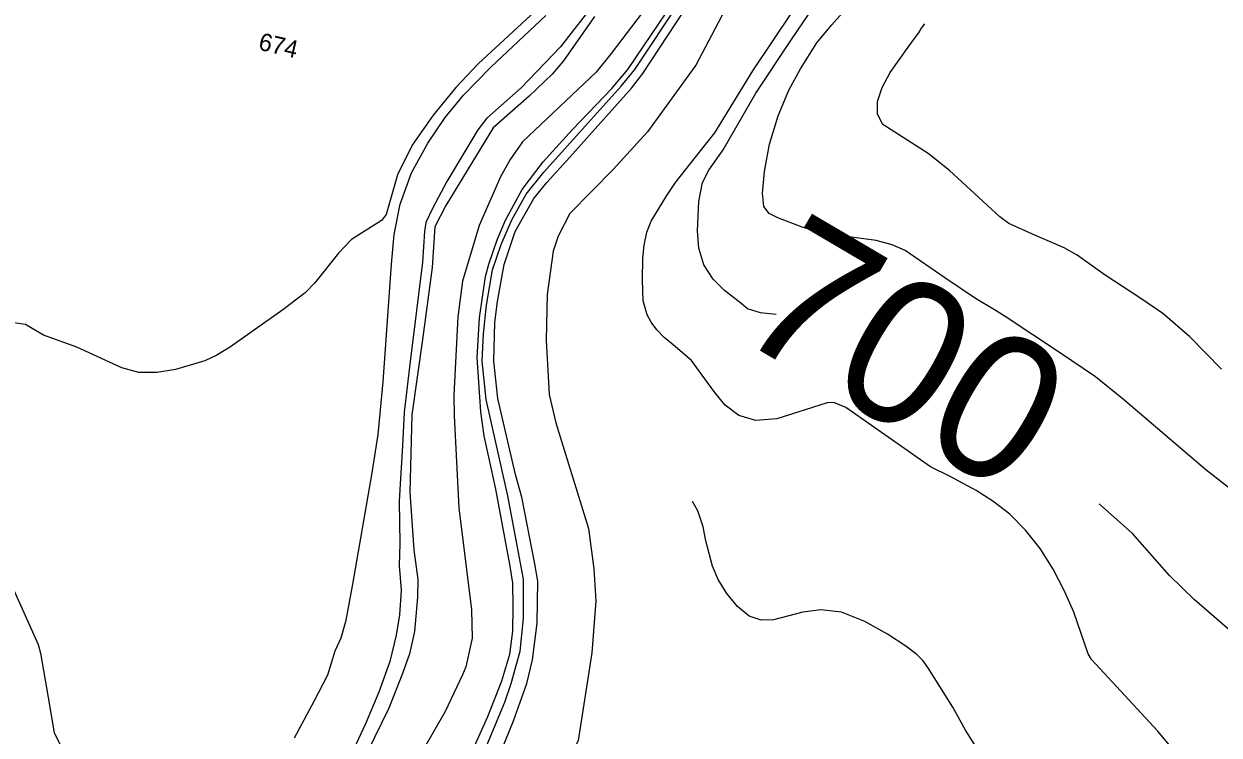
# Model space of a CAD drawing. Extents: x -291892836 to 2945206, y -477993085 to 1832792.
# Drawn here: x 1851914.3 to 1852187.4, y 544621.4 to 544783.9 of the extents above; entities that cross this region are included whole.
import ezdxf

# ---------------------------------------------------------------- set-up
doc = ezdxf.new("R2010")
doc.units = 0
for name, color, linetype in [('DT_X_Contour_Minor', 7, 'Continuous'), ('DT_X_Terrain_Ground_Line', 7, 'Continuous'), ('Level 19', 7, 'Continuous')]:
    doc.layers.add(name, color=color, linetype=linetype)

msp = doc.modelspace()

# ---------------------------------------------------------------- linework, layer by layer
at = {"layer": 'DT_X_Contour_Minor'}
for points in [[(1852097.2, 544839.91), (1852093.41, 544829.21), (1852084.9, 544808.55), (1852077.4, 544792.74), (1852067.84, 544774.49), (1852056.8, 544759.2), (1852048.92, 544750.6), (1852039.02, 544740.57), (1852036.37, 544735.42), (1852035.25, 544732), (1852033.87, 544722.07), (1852033.61, 544711.61), (1852034.3, 544699.24), (1852035.87, 544692.73), (1852043.32, 544668.56), (1852044.51, 544659.38), (1852044.94, 544652.06), (1852044.06, 544640.16), (1852040.91, 544620.13), (1852037.33, 544612.8), (1852035.8, 544610.14)], [(1852091.71, 544773.62), (1852095.49, 544779.58), (1852098.78, 544783.58), (1852105.14, 544790.76), (1852108.14, 544794.49), (1852110.13, 544797.53), (1852112.95, 544803.76), (1852117.01, 544812.71), (1852120.07, 544818.71), (1852122.37, 544821.64), (1852125.99, 544825.96), (1852131.35, 544832.06)], [(1852089.71, 544780.31), (1852093.73, 544786.29), (1852104.2, 544805.53), (1852107.79, 544813.73)], [(1852070.47, 544701.97), (1852066.84, 544706.96), (1852062.62, 544710.57), (1852060.59, 544712.25), (1852058.9, 544713.99), (1852057.6, 544715.74), (1852056.68, 544717.44), (1852055.82, 544720.58), (1852055.62, 544725.44), (1852055.74, 544730.37), (1852056.01, 544733.37), (1852056.62, 544736.29), (1852057.63, 544738.84), (1852061.16, 544744.69), (1852063.17, 544747.64), (1852067.72, 544753.44), (1852072.19, 544758.99), (1852080.82, 544773.16), (1852089.82, 544786.6), (1852095.9, 544797.53), (1852099, 544803.72), (1852100.72, 544807.7)], [(1852052.35, 544798.48), (1852039.8, 544782.37), (1852036.88, 544778.64), (1852027.89, 544769.33), (1852020.06, 544762.33), (1852018.04, 544759.69), (1852010.94, 544747.87), (1852007.7, 544741.83), (1852006.16, 544738.52), (1852005.85, 544736.47), (1852005.36, 544729.42), (1852002.55, 544706.72), (1852001.17, 544695.18), (1852000.79, 544687.44), (1852000.3, 544678.68), (1852000.04, 544674.83), (1852000.19, 544665.14), (1852000.01, 544660.14), (1852000.49, 544654.52), (1852000.13, 544648.86), (1851999.35, 544644.21), (1851997.89, 544638.22), (1851995.36, 544631.21), (1851992.35, 544623.93), (1851985.91, 544610.08)], [(1852023.32, 544617.68), (1852026.19, 544624.61), (1852029.22, 544633.19), (1852030.54, 544638.54), (1852031.55, 544646.94), (1852031.69, 544656.54), (1852031.03, 544660.52), (1852028.05, 544675.76), (1852026.62, 544680.96), (1852022.58, 544698.27), (1852021.64, 544706.79), (1852021.93, 544715.68), (1852022.52, 544720.45), (1852024.06, 544728.9), (1852026.56, 544736.44), (1852030.81, 544744.01), (1852033.76, 544747.64), (1852039.05, 544753.48), (1852053.13, 544769.19), (1852055.73, 544772.58), (1852069.07, 544792.88)], [(1852032.02, 544787.65), (1852018.06, 544774.81), (1852012.99, 544769.4), (1852007.78, 544763.08), (1852003.05, 544756.16), (1851999.65, 544749.42), (1851997.09, 544740.31), (1851995.98, 544738.99), (1851989.12, 544734.65), (1851986.22, 544731.54), (1851980.77, 544724.7), (1851978.57, 544722.41), (1851973.47, 544718.58), (1851961.52, 544710.08), (1851958.37, 544708.19), (1851955.61, 544706.93), (1851948.91, 544704.91), (1851944.76, 544704.22), (1851940.57, 544704.27), (1851936.68, 544705.33), (1851926.42, 544710.06), (1851918.77, 544712.77), (1851916.19, 544714.28), (1851914.71, 544715.2), (1851910.41, 544715.85)], [(1852056.74, 544788.06), (1852048.44, 544777.17), (1852045.04, 544772.85), (1852028.25, 544756.93), (1852025.42, 544752.9), (1852023.21, 544748.99), (1852018.31, 544737.86), (1852014.55, 544725.13), (1852013.41, 544716.99), (1852012.55, 544699.06), (1852012.64, 544694.32), (1852013.68, 544673.29), (1852016.58, 544649.96), (1852016.7, 544643.53), (1852015.3, 544636.95), (1852014.55, 544635.15), (1852010.53, 544626.77), (1851998.16, 544605.1)], [(1852017.16, 544618.66), (1852020.33, 544625.64), (1852023.53, 544633.77), (1852025.31, 544639.88), (1852026, 544645.13), (1852026.1, 544650.67), (1852026.03, 544656.07), (1852025.43, 544659.95), (1852022.16, 544677.58), (1852019.45, 544689.76), (1852018.67, 544695.27), (1852017.84, 544707.7), (1852018.38, 544716.74), (1852019.77, 544726.21), (1852020.54, 544729.01), (1852022.41, 544734.54), (1852024.37, 544739.02), (1852028.13, 544746.03), (1852032.91, 544752.35), (1852039.65, 544759.77), (1852048.62, 544769.14), (1852052.31, 544773.47), (1852055.79, 544778.67), (1852062.79, 544789.05)], [(1852019.76, 544618.31), (1852024.19, 544628.87), (1852025.63, 544633.17), (1852027.72, 544640.51), (1852028.48, 544648.03), (1852028.43, 544657), (1852024.89, 544676.03), (1852019.92, 544698.1), (1852018.99, 544706.85), (1852019.31, 544713.1), (1852019.99, 544719.6), (1852021.35, 544727.7), (1852023.34, 544733.49), (1852025.79, 544739.1), (1852029.04, 544745), (1852033.1, 544750.02), (1852042.53, 544760.55), (1852050.77, 544769.68), (1852053.89, 544773.45), (1852064.29, 544789.15)], [(1851976.12, 544620.76), (1851980.6, 544629.11), (1851983.72, 544635.16), (1851985.45, 544640.65), (1851986.77, 544643.59), (1851987.97, 544647.6), (1851989.49, 544655.85), (1851993.9, 544681.28), (1851995.23, 544690.04), (1851996.36, 544702.08), (1851998.26, 544729.01), (1851998.9, 544735.77), (1852000.3, 544742.69), (1852002.85, 544749.88), (1852006.56, 544756.67), (1852010.53, 544762.5), (1852014.76, 544767.63), (1852020.98, 544773.99), (1852033.57, 544785.79)], [(1852044.69, 544785.58), (1852037.55, 544775.43), (1852035.03, 544772.43), (1852029.74, 544767.36), (1852021.5, 544760.17), (1852010.69, 544742.37), (1852008.2, 544737.55), (1852007.62, 544728.24), (1852005.34, 544711.81), (1852002.94, 544694.56), (1852002.45, 544676.89), (1852003.43, 544663.67), (1852004.28, 544656.9), (1852004.26, 544652.92), (1852003.53, 544645.02), (1852002.42, 544639.97), (1852000.78, 544635.44), (1851997.65, 544627.51), (1851986.36, 544604.28)], [(1852187.92, 544704.98), (1852180.68, 544712.38), (1852174.52, 544717.71), (1852169.28, 544721.32), (1852161.32, 544726.48), (1852154.97, 544731.04), (1852151.94, 544732.75), (1852144.75, 544735.85), (1852139.32, 544738.31), (1852137.24, 544739.84), (1852125.77, 544750.41), (1852120.88, 544754.3), (1852110.51, 544760.92), (1852109.33, 544763.3), (1852109.33, 544766.17), (1852110.37, 544769.39), (1852112.22, 544772.79), (1852116.34, 544778.56), (1852118.88, 544781.99), (1852119.34, 544782.9), (1852120.16, 544783.94)], [(1852073.26, 544724.1), (1852071.78, 544725.58), (1852069.66, 544728.83), (1852068.53, 544732.63), (1852068.2, 544736.59), (1852068.53, 544743.29), (1852069.36, 544747.65), (1852070.82, 544750.49), (1852074.08, 544755.15), (1852081.5, 544768.08), (1852089.71, 544780.31)], [(1852191.58, 544676.32), (1852184.34, 544681.99), (1852165.53, 544698.05), (1852159.16, 544703.22), (1852151.1, 544708.64), (1852138.47, 544717.07), (1852136.07, 544718.57), (1852131.73, 544721.12), (1852124.68, 544725.84), (1852115.65, 544732.13), (1852112.66, 544733.43), (1852109, 544734.37), (1852101.64, 544735.42), (1852096.99, 544735.98), (1852092.09, 544737.42), (1852086.52, 544739.61), (1852084.56, 544740.61), (1852083.39, 544742.19), (1852083.03, 544745.19), (1852083.48, 544750.16), (1852084.68, 544756.38), (1852086.6, 544762.87), (1852089.09, 544768.74), (1852091.71, 544773.62)], [(1852086.19, 544717.48), (1852082.61, 544717.88), (1852079.6, 544718.79), (1852078.07, 544720.1), (1852074.35, 544723.01), (1852073.26, 544724.1)], [(1852176.69, 544618.23), (1852173.37, 544622.24), (1852158.21, 544638.67), (1852157.46, 544639.91), (1852154.17, 544649.44), (1852152.04, 544654.27), (1852149.43, 544659.32), (1852146.46, 544664.01), (1852143.16, 544668.2), (1852139.54, 544671.83), (1852135.69, 544674.86), (1852131.9, 544677.29), (1852125.96, 544680.43), (1852121.46, 544682.68), (1852102.07, 544696.26), (1852099.36, 544697.39), (1852097.81, 544697.3), (1852086.31, 544693.68), (1852081.54, 544693.24), (1852077.62, 544694.43), (1852074.55, 544696.8), (1852072.16, 544699.64), (1852070.47, 544701.97)], [(1852136.41, 544611.43), (1852129.44, 544622.48), (1852126.53, 544627.78), (1852120.97, 544636.58), (1852119.74, 544638.34), (1852118.29, 544639.81), (1852115.78, 544641.7), (1852111.63, 544644.45), (1852106.45, 544647.36), (1852101.12, 544649.44), (1852096.38, 544649.99), (1852092.27, 544649.44), (1852085.56, 544647.73), (1852082.71, 544647.65), (1852079.99, 544648.58), (1852077.34, 544650.76), (1852074.92, 544653.75), (1852072.96, 544656.96), (1852071.63, 544659.96), (1852070.14, 544665.75), (1852069.46, 544668.96), (1852068.24, 544672.6), (1852067.04, 544674.79)], [(1852190.21, 544644.97), (1852181.69, 544652.32), (1852176.06, 544657.85), (1852167.58, 544667.45), (1852159.97, 544674.21)], [(1851911.64, 544655.32), (1851917.59, 544642.05), (1851918.12, 544640.06), (1851919.83, 544629.99), (1851921.19, 544621.86), (1851923.2, 544617.97), (1851925.82, 544612.98), (1851927.18, 544609.73), (1851928.53, 544607.62), (1851933.29, 544602.16), (1851937.06, 544598.38), (1851938.12, 544597.62), (1851940.79, 544596.85), (1851944.67, 544596.51), (1851948.39, 544597.01), (1851953.44, 544598.45), (1851955.08, 544599.29), (1851958.22, 544601.76), (1851960.89, 544603.93), (1851961.58, 544603.97), (1851961.78, 544603.47), (1851963.64, 544596.12)]]:
    msp.add_lwpolyline(points, dxfattribs=at)

# ---------------------------------------------------------------- texts
at = {"layer": 'DT_X_Terrain_Ground_Line'}
msp.add_text('700', height=33, rotation=329.5367, dxfattribs=at).set_placement((1852075.67, 544713.23))
at = {"layer": 'Level 19'}
msp.add_text('674', height=4, rotation=346.8171, dxfattribs=at).set_placement((1851967.68, 544778.06))

doc.saveas('drawing.dxf')
